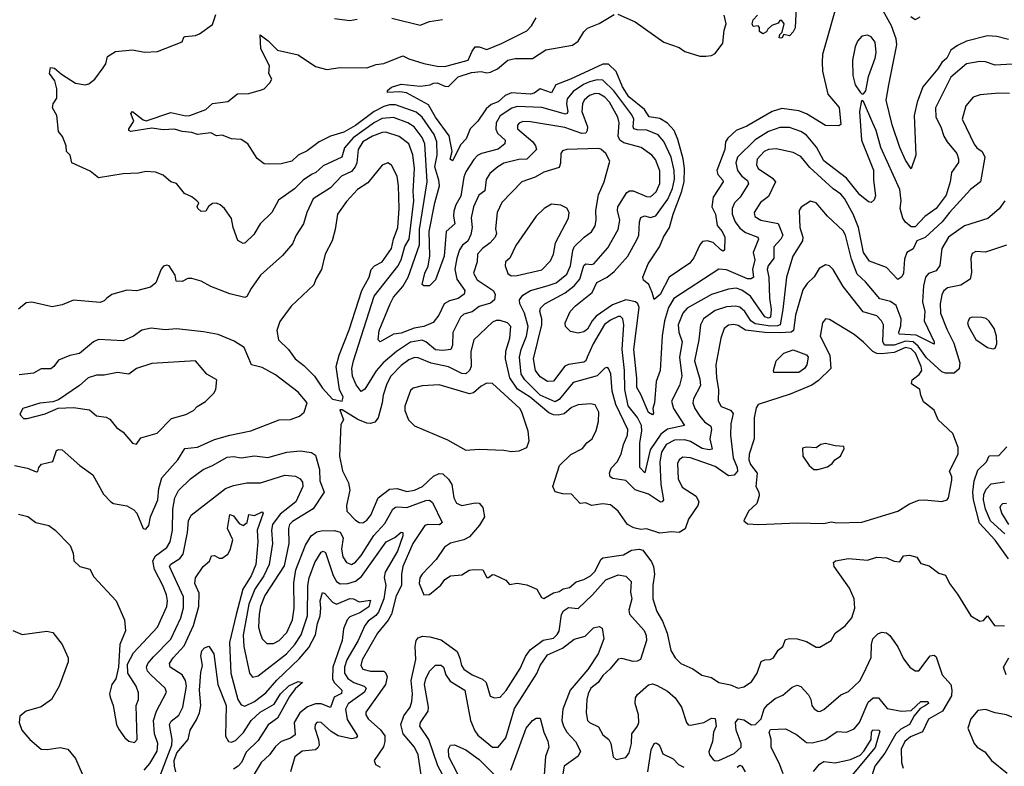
# Model space of a CAD drawing. Extents: x 1268547 to 1425625, y 515768 to 616754.
# Tile 476 of 507: x 1389962 to 1395134, y 588715 to 592638. Entities that reach past the tile are written whole.
import ezdxf

# ---------------------------------------------------------------- set-up
doc = ezdxf.new("R2010")
doc.units = 0

msp = doc.modelspace()

# ---------------------------------------------------------------- linework, layer by layer
at = {"layer": '0CON10XD'}
for points in [[(1394260.5, 592745), (1394179.6, 592455), (1394176.2, 592415), (1394177.9, 592367.9), (1394206.9, 592246.9), (1394266.6, 592176.6), (1394275, 592086.2), (1394265, 592080.4), (1394195, 592082.2), (1394095, 592143), (1394055, 592158.4), (1393965, 592170.5), (1393915, 592155.9), (1393781, 592079), (1393725, 592054.7), (1393681.5, 592015), (1393669.5, 591995), (1393665.8, 591955), (1393624.1, 591845), (1393629.2, 591825), (1393654.6, 591795), (1393656.2, 591785), (1393604.3, 591705.7), (1393597.2, 591655), (1393616.1, 591615), (1393626, 591556), (1393651.1, 591525), (1393665.5, 591495), (1393664, 591426), (1393655, 591422.2), (1393645, 591428.9), (1393605, 591467.8), (1393573.5, 591476.5), (1393548.3, 591471.7), (1393534.8, 591455.2), (1393503.6, 591386.4), (1393481.3, 591358.7), (1393373.5, 591285), (1393325.8, 591194.2), (1393295, 591168), (1393284.7, 591204.7), (1393265.7, 591245.7), (1393239.2, 591269.2), (1393234.4, 591285), (1393262.3, 591355), (1393323.3, 591445), (1393343.1, 591495), (1393374.2, 591545), (1393394.1, 591615), (1393438.9, 591731.1), (1393451.7, 591785), (1393453.7, 591855), (1393447.3, 591907.3), (1393418.5, 592008.5), (1393399, 592055), (1393365, 592094.8), (1393325, 592118.6), (1393267.6, 592127.6), (1393243, 592165), (1393161.9, 592231.9), (1393128.7, 592285), (1393095, 592364.7), (1393055, 592403.5), (1393025, 592403.4), (1392855, 592325.5), (1392778.2, 592295), (1392755, 592253.6), (1392695, 592274.8), (1392665, 592251.5), (1392645, 592246.2), (1392545, 592252.7), (1392511.3, 592238.7), (1392475, 592206.2), (1392438, 592192), (1392411.6, 592168.4), (1392368.7, 592105), (1392328.5, 592065), (1392307.6, 592012.4), (1392278.2, 591981.8), (1392235, 591895.7), (1392223.2, 591905), (1392233.8, 591945), (1392217.9, 592027.9), (1392145.4, 592125), (1392109.5, 592189.5), (1391992.7, 592252.7), (1391958.1, 592258.1), (1391893.3, 592255), (1391893.3, 592265), (1391915, 592282.9), (1391965, 592298.4), (1392065, 592288.5), (1392117.5, 592295), (1392135, 592304.5), (1392154.6, 592305.4), (1392195, 592287.7), (1392214.2, 592285.8), (1392265, 592338.2), (1392335, 592360.2), (1392385, 592365.2), (1392415, 592359.2), (1392435, 592362.2), (1392471, 592379), (1392525.3, 592425.3), (1392565, 592434.2), (1392656.2, 592433.8), (1392725, 592479.1), (1392865.9, 592504.1), (1392895, 592525.3), (1392925, 592574.4), (1392945, 592592.5), (1393005, 592617.5), (1393085, 592664.2)], [(1394040.6, 592705), (1394034.4, 592595), (1394025, 592574), (1394005, 592552.5), (1393975, 592560), (1393965, 592540), (1393951.7, 592541.7), (1393955, 592560), (1393967.5, 592572.5), (1393976.7, 592615), (1393965, 592632.5), (1393955, 592632.5), (1393945, 592620), (1393912.5, 592607.5), (1393891.7, 592588.3), (1393885, 592573.3), (1393865, 592563.3), (1393847.5, 592575), (1393847, 592597), (1393840, 592605), (1393815, 592602.5), (1393810, 592615), (1393815, 592637.5), (1393838, 592662)], [(1394526.4, 592295), (1394569.8, 592505), (1394566.2, 592536.2), (1394540.4, 592605), (1394497.5, 592685)], [(1391495, 591824.7), (1391451.1, 591795), (1391405, 591748.2), (1391321.2, 591688.8), (1391285.8, 591624.2), (1391225, 591564.2), (1391191.3, 591508.7), (1391146.2, 591465), (1391135, 591462), (1391106.8, 591476.8), (1391083.1, 591545), (1391073.6, 591593.6), (1391037.5, 591645), (1391015, 591664.4), (1390995, 591673.1), (1390975, 591672), (1390954.1, 591655.9), (1390939.2, 591630.8), (1390915, 591630), (1390896.7, 591645), (1390893.6, 591656.4), (1390902.5, 591675), (1390892.5, 591685), (1390865, 591706.7), (1390827.5, 591725), (1390785, 591776.2), (1390756.4, 591786.4), (1390715, 591820), (1390675, 591836), (1390625, 591839.4), (1390585, 591831.5), (1390505, 591828.5), (1390375, 591806.2), (1390332, 591842), (1390236.1, 591886.1), (1390227.5, 591925), (1390208, 591945), (1390206, 591975), (1390186.7, 592023.3), (1390165, 592050), (1390157.5, 592135), (1390133.3, 592175), (1390136.7, 592195), (1390156, 592225), (1390156.5, 592273.5), (1390146.7, 592316.7), (1390118, 592355), (1390124.2, 592385.8), (1390145, 592382.5), (1390180.8, 592350.8), (1390255, 592304.4), (1390305, 592296.2), (1390325, 592300), (1390356.2, 592325), (1390400, 592385), (1390413.3, 592405), (1390423.3, 592445), (1390465, 592471.2), (1390555, 592480), (1390617.7, 592467.7), (1390685, 592471.2), (1390815, 592522), (1390823.8, 592545), (1390831.1, 592548.9), (1390885.4, 592554.6), (1390906.9, 592563.1), (1390975, 592612.5), (1390992.5, 592665)], [(1395175, 592404.2), (1395085, 592398.2), (1395035, 592415.4), (1395005, 592418.5), (1394934.8, 592405.2), (1394852.4, 592335), (1394771.5, 592175), (1394774.3, 592125), (1394801.1, 592075), (1394816, 592025), (1394833.2, 591995), (1394884.7, 591935), (1394893.8, 591906.2), (1394892.6, 591887.4), (1394855.8, 591834.2), (1394849.5, 591785), (1394829, 591715), (1394775, 591645.3), (1394717, 591603), (1394665, 591549.8), (1394645, 591548.4), (1394613.9, 591573.9), (1394600.4, 591595), (1394587.4, 591645), (1394592.6, 591685), (1394585.2, 591745), (1394485.3, 591965.3), (1394461.2, 592055), (1394443.7, 592093.7), (1394395, 592207.5), (1394385, 592212.5), (1394381.2, 592205), (1394372.9, 592155), (1394383.4, 592005), (1394446.4, 591846.4), (1394445.8, 591795), (1394457.4, 591712.6), (1394449.7, 591690.3), (1394435, 591677.8), (1394420.6, 591680.6), (1394375, 591717.5), (1394304.3, 591804.3), (1394185.4, 591895.4), (1394147.8, 591967.8), (1394095, 592030.8), (1394065, 592049.7), (1394005, 592070.4), (1393955, 592071.5), (1393895, 592049.7), (1393825, 592005.7), (1393731.9, 591915), (1393724, 591885), (1393732.4, 591845), (1393755.8, 591815), (1393785, 591792.7), (1393790, 591775), (1393746.8, 591705), (1393717.2, 591675), (1393704.3, 591645), (1393704.8, 591615), (1393719.8, 591575), (1393745, 591542.4), (1393775, 591520), (1393839.5, 591495), (1393842.1, 591485), (1393814.7, 591415), (1393822.9, 591375), (1393810.7, 591325), (1393815.8, 591285), (1393804, 591276), (1393785, 591276.6), (1393675, 591322.9), (1393635, 591326.2), (1393397.8, 591172.2), (1393369.2, 591125), (1393349.4, 591055), (1393337.1, 590977.1), (1393325.4, 590795), (1393305, 590735.8), (1393296.3, 590625), (1393288, 590595), (1393290.2, 590569.8), (1393285, 590561.1), (1393265, 590573.7), (1393225, 590668.2), (1393202.7, 590705), (1393203.9, 590753.9), (1393187.1, 590905), (1393216, 591125), (1393208.2, 591145), (1393196.2, 591155), (1393145, 591165.1), (1393075, 591138.6), (1392990.6, 591079.4), (1392968.9, 591055), (1392945, 591011.1), (1392925, 590997.1), (1392895, 590990.6), (1392855, 590998.8), (1392828.8, 591025), (1392827.1, 591045), (1392853.6, 591105), (1392882.1, 591135), (1392968.9, 591205), (1392993.8, 591256.2), (1393047.3, 591285), (1393084.6, 591315), (1393156.1, 591395), (1393205.6, 591484.4), (1393213.9, 591506.1), (1393216.8, 591575), (1393225, 591598.1), (1393243.3, 591606.7), (1393275, 591599.1), (1393303.4, 591606.6), (1393365.8, 591695), (1393390.1, 591749.9), (1393401, 591799), (1393398.7, 591845), (1393383, 591915), (1393345, 591997.7), (1393315, 592033.5), (1393256.8, 592056.8), (1393205, 592058.1), (1393187.9, 592065), (1393183.5, 592075), (1393187.5, 592115), (1393177.8, 592137.8), (1393083, 592263), (1393025, 592319.8), (1392995, 592321.2), (1392955, 592310.6), (1392923.3, 592296.8), (1392869.5, 592260.5), (1392837.5, 592222.5), (1392834.2, 592195), (1392840.6, 592155), (1392837.2, 592145), (1392828.6, 592141.4), (1392705, 592176.8), (1392575, 592181.5), (1392546.6, 592173.4), (1392485, 592132.8), (1392465.2, 592095), (1392462.1, 592062.1), (1392470.9, 592040.9), (1392511.1, 592005), (1392510.8, 591985), (1392475, 591957.7), (1392386.9, 591935), (1392366.5, 591923.5), (1392346.6, 591903.4), (1392305, 591838.2), (1392295, 591810), (1392279, 591711), (1392253.1, 591665), (1392242.3, 591632.3), (1392240.5, 591605), (1392248.2, 591565), (1392202.5, 591525), (1392190.7, 591395), (1392145, 591270), (1392115, 591240), (1392085, 591238.8), (1392076.2, 591246.2), (1392089.7, 591305), (1392107.1, 591342.9), (1392116.8, 591396.8), (1392113.3, 591525), (1392141.6, 591675), (1392166.5, 591765), (1392164.2, 591795), (1392143.2, 591865), (1392155.2, 591925), (1392152.9, 591995), (1392138.2, 592035), (1392075.2, 592125), (1392045, 592152.2), (1391935, 592191), (1391905, 592190.4), (1391875, 592180.9), (1391823.6, 592155), (1391725, 592082), (1391665, 592047.2), (1391594.4, 592025.6), (1391534.7, 591995.3), (1391471.9, 591948.1), (1391424.1, 591925.9), (1391391.2, 591895), (1391335, 591880.6), (1391275, 591878.6), (1391245, 591880), (1391208.7, 591908.7), (1391160, 591985), (1391125, 592007.8), (1391075, 592010.8), (1391025, 592030.9), (1390995, 592027.9), (1390965, 592043.1), (1390895, 592033.8), (1390865, 592045.3), (1390815, 592050), (1390775, 592063.2), (1390715, 592059.5), (1390655, 592067.8), (1390545, 592050), (1390534.7, 592054.7), (1390534.5, 592065), (1390561.4, 592105), (1390546.2, 592145), (1390554.5, 592155.5), (1390610.9, 592110.9), (1390625.7, 592105.7), (1390755, 592150), (1390835, 592133.1), (1390855, 592134.6), (1390938.8, 592165), (1390975, 592197.5), (1391055, 592208), (1391105, 592248.8), (1391165, 592249.1), (1391231.5, 592268.5), (1391245, 592274.3), (1391276, 592305), (1391286, 592325), (1391270.6, 592355), (1391274.2, 592395), (1391228.1, 592485), (1391225, 592557.5), (1391267, 592527), (1391315, 592478), (1391425, 592452.2), (1391515, 592390.9), (1391575, 592376.7), (1391645, 592385.6), (1391785, 592385.4), (1391835, 592402.1), (1391875, 592406.8), (1391975, 592447.4), (1392005, 592431.8), (1392085, 592407.3), (1392155, 592393.7), (1392195, 592392.5), (1392316.9, 592425), (1392337.9, 592472.1), (1392355, 592494.4), (1392375, 592495.4), (1392415, 592480.5), (1392491.9, 592511.9), (1392625, 592578.8), (1392650.8, 592605), (1392675, 592648.1)], [(1391614.5, 592644.5), (1391695, 592633.1), (1391735, 592641.1)], [(1391915.7, 592645.7), (1392065, 592609.5), (1392115, 592628), (1392182, 592638)], [(1393103.2, 592666.8), (1393195, 592625.5), (1393345, 592520), (1393425, 592491.1), (1393455, 592470), (1393535, 592446.5), (1393566.6, 592446.6), (1393595, 592450), (1393615, 592460), (1393655.8, 592514.2), (1393662.2, 592582.2), (1393672.3, 592615), (1393662.2, 592662.2)], [(1394689.3, 592650.7), (1394665, 592637.5), (1394642.2, 592652.2)], [(1394395, 592247.5), (1394406.5, 592263.5), (1394420, 592340), (1394455.4, 592435), (1394460.9, 592465), (1394455, 592518.8), (1394435, 592547.5), (1394415, 592557.1), (1394385, 592550.8), (1394361.9, 592525), (1394349.5, 592495), (1394336.4, 592425), (1394337.5, 592345), (1394350, 592295), (1394376.1, 592256.1), (1394385, 592247.5), (1394395, 592247.5)], [(1395155, 592532.8), (1395095, 592549.7), (1395045, 592553.3), (1394935, 592524.7), (1394887.5, 592502.5), (1394852.7, 592477.3), (1394831.3, 592435), (1394805, 592413.3), (1394785, 592379.2), (1394705.6, 592284.4), (1394676.1, 592205), (1394660, 592135), (1394669.4, 591925), (1394645, 591853.3), (1394615, 591898.8), (1394585, 591965.8), (1394545.2, 592085), (1394512.4, 592215), (1394526.4, 592295)], [(1395160.4, 592250.4), (1395105, 592252.1), (1395006.7, 592243.3), (1394970.3, 592229.7), (1394930.9, 592185), (1394912.1, 592115), (1394975, 591984.3), (1394989.4, 591965), (1395016.7, 591945), (1395030.7, 591915), (1395008.9, 591785), (1394955.5, 591745), (1394845.7, 591625), (1394807.5, 591575), (1394717.2, 591492.8), (1394675, 591475.2), (1394655.6, 591434.4), (1394622.3, 591415), (1394608.9, 591378.9), (1394604.5, 591305), (1394595, 591286), (1394575, 591272.5), (1394515, 591336), (1394425, 591368.1), (1394393.3, 591415), (1394367.6, 591545), (1394339.3, 591615), (1394295, 591697.3), (1394275, 591721.1), (1394235, 591749.1), (1394111.7, 591861.7), (1394065, 591918.8), (1394025, 591939.7), (1393935, 591959.7), (1393895, 591955.2), (1393873.1, 591945), (1393834.7, 591905), (1393832, 591875), (1393841.1, 591855), (1393916.9, 591805), (1393931.1, 591785), (1393895, 591709.5), (1393853.4, 591676.6), (1393820.5, 591625), (1393823.5, 591603.5), (1393854.3, 591584.3), (1393945, 591566.8), (1393970.3, 591505), (1393960, 591485), (1393923.1, 591445), (1393922.6, 591385), (1393893.8, 591345), (1393887.6, 591325), (1393897.6, 591285), (1393899.8, 591175), (1393908.4, 591115), (1393904.8, 591075.2), (1393895, 591069.3), (1393875, 591075.7), (1393801.1, 591185), (1393755, 591216.4), (1393725, 591227.4), (1393685, 591222.2), (1393595, 591194.4), (1393468, 591122), (1393444.8, 591095.2), (1393420.4, 591035), (1393423.3, 590995), (1393441.1, 590945), (1393427.2, 590865), (1393439.4, 590765), (1393427.2, 590715), (1393386.1, 590633.9), (1393395.2, 590595.2), (1393453.5, 590505), (1393363.9, 590486.1), (1393329.6, 590460.4), (1393273.1, 590376.9), (1393245, 590256.2), (1393220, 590285), (1393219.4, 590415), (1393230, 590475), (1393228.4, 590505), (1393207.4, 590547.4), (1393158.6, 590608.6), (1393139.8, 590695), (1393138.3, 590795), (1393126.7, 590905), (1393136, 591035), (1393130.3, 591065), (1393117.8, 591077.7), (1393105, 591078.6), (1393065, 591059.4), (1393034.4, 591035.6), (1392973.3, 590935), (1392943.4, 590865), (1392935, 590845.3), (1392925, 590837.9), (1392845, 590826), (1392825, 590817.5), (1392765, 590737.5), (1392735, 590736.2), (1392695, 590761.2), (1392671.9, 590795), (1392661, 590855), (1392704.5, 591035), (1392704.3, 591065), (1392694.2, 591105), (1392697.4, 591122.6), (1392719.6, 591145), (1392827.1, 591203), (1392875, 591238.9), (1392903.3, 591275), (1392925, 591346.5), (1392935, 591354.6), (1392965, 591350.7), (1392977.8, 591355), (1393050.7, 591439.3), (1393105.4, 591535), (1393114.1, 591585), (1393101.6, 591635), (1393102.9, 591655), (1393150.8, 591729.2), (1393165, 591737.8), (1393185, 591738.5), (1393255, 591707.9), (1393275, 591706.2), (1393305, 591733.8), (1393325, 591776.7), (1393323.8, 591843.8), (1393302.2, 591902.2), (1393282.5, 591925), (1393226, 591966), (1393135, 591990.9), (1393114.6, 592004.6), (1393104.8, 592025), (1393111.3, 592095), (1393103.4, 592125), (1393060.2, 592205), (1393035, 592231.1), (1393005, 592248), (1392985, 592249.2), (1392955, 592238.9), (1392927.4, 592215), (1392917.6, 592195), (1392914.4, 592155), (1392943.6, 592075), (1392942.9, 592055), (1392935, 592041.6), (1392915, 592040.2), (1392825, 592070.4), (1392645, 592101.2), (1392605, 592102), (1392585, 592093.8), (1392576.4, 592083.6), (1392576.7, 592065), (1392656.3, 591995), (1392671.4, 591975), (1392676.7, 591955), (1392625.5, 591904.5), (1392583.8, 591903.8), (1392505, 591883.6), (1392472.5, 591865), (1392431.3, 591828.7), (1392412.8, 591797.2), (1392405, 591738), (1392373.4, 591715), (1392345.4, 591655), (1392333.2, 591596.8), (1392337.8, 591545), (1392331, 591509), (1392316.3, 591473.7), (1392287.7, 591452.3), (1392272, 591428), (1392257.2, 591385), (1392247.2, 591327.2), (1392258.1, 591275), (1392299.6, 591215), (1392297.3, 591195), (1392265, 591172.4), (1392219.2, 591160.8), (1392191.5, 591145), (1392162.5, 591085), (1392133.2, 591046.8), (1392084, 591025), (1392033.1, 591016.9), (1391965, 590990.4), (1391925.7, 590985), (1391855, 590944.2), (1391844.4, 590955), (1391849.6, 591005), (1391907.4, 591145), (1391925, 591180), (1391974.3, 591235.7), (1392002.5, 591285), (1392062.3, 591455), (1392061.4, 591535), (1392101.3, 591785), (1392090, 591985), (1392075, 592018.7), (1392033.8, 592073.8), (1392000, 592095), (1391925, 592123.7), (1391865, 592118.6), (1391825, 592097.3), (1391713.4, 592016.6), (1391667.1, 591965), (1391654.5, 591915), (1391555, 591870.3), (1391517.3, 591835), (1391495, 591824.7)], [(1395136.1, 591685), (1395107, 591643), (1395046.6, 591593.4), (1394925, 591553.8), (1394840, 591495), (1394806, 591435), (1394795, 591345.6), (1394775, 591318.2), (1394735.7, 591304.3), (1394719.6, 591285), (1394709.9, 591240.1), (1394703.3, 591155), (1394716.5, 591105), (1394713, 591055), (1394765.4, 590945), (1394765, 590932.9), (1394670.2, 590980.2), (1394582.2, 590985), (1394579.3, 590995), (1394590.8, 591029.2), (1394591.7, 591065), (1394566.4, 591136.4), (1394536.4, 591156.4), (1394480.7, 591170.7), (1394405, 591260.8), (1394360.4, 591300.4), (1394331.3, 591378.7), (1394299.1, 591505), (1394288, 591528), (1394205.5, 591605), (1394145.3, 591675.3), (1394115, 591684), (1394066.6, 591653.4), (1394055.7, 591635), (1394059.6, 591545), (1394075.2, 591495.2), (1394074.2, 591475), (1394023.4, 591395), (1393988.9, 591285), (1393970.6, 591115), (1393955.6, 591035), (1393941.7, 591028.3), (1393905, 591027.7), (1393825, 591038.8), (1393802.3, 591055), (1393770.6, 591105), (1393745, 591127.6), (1393722.7, 591132.7), (1393675, 591129), (1393615, 591109.3), (1393553.3, 591066.7), (1393538.4, 591035), (1393528.9, 590955), (1393506.7, 590845), (1393535, 590749.2), (1393537.8, 590715), (1393501.4, 590645), (1393497.5, 590625), (1393508.1, 590595), (1393534.2, 590554.2), (1393558.7, 590525), (1393591.9, 590501.9), (1393595.3, 590485), (1393586.2, 590435), (1393598.3, 590381.7), (1393583.1, 590376.9), (1393546.5, 590385), (1393485, 590420.5), (1393455, 590430.3), (1393402.1, 590427.9), (1393357.9, 590405), (1393333.8, 590365), (1393324.8, 590315), (1393329.3, 590195), (1393343.5, 590115), (1393335.9, 590104.1), (1393326.9, 590103.1), (1393265, 590144.2), (1393195, 590166.7), (1393145, 590215.7), (1393077.4, 590227.4), (1393063.6, 590235), (1393060, 590255), (1393068.3, 590281.7), (1393100.4, 590315), (1393121.6, 590355), (1393133.9, 590405), (1393154.8, 590455), (1393156.7, 590485), (1393092.3, 590615), (1393073.6, 590685), (1393066.9, 590776.9), (1393055, 590805.7), (1393045, 590810.6), (1393035, 590806.9), (1392995, 590766.3), (1392868.4, 590731.6), (1392795, 590642.9), (1392775, 590629.8), (1392695.5, 590665), (1392615, 590745.2), (1392596.1, 590775), (1392586.7, 590865), (1392595.5, 590905), (1392624.1, 590975), (1392633, 591025), (1392613.7, 591095), (1392588.1, 591145), (1392587.8, 591165), (1392605, 591190.2), (1392645, 591214.7), (1392731.6, 591238.4), (1392778.9, 591255), (1392835, 591301.2), (1392855, 591344.2), (1392867, 591425), (1392875, 591443.9), (1392926.5, 591495), (1392965, 591523.6), (1392985.2, 591554.8), (1392990.3, 591585), (1392987.2, 591635), (1393002.2, 591717.8), (1393032.1, 591785), (1393060.8, 591895), (1393040.8, 591935), (1393015, 591957.3), (1393001.1, 591961.1), (1392835, 591955.3), (1392812.3, 591947.7), (1392804.6, 591935), (1392803, 591883), (1392795, 591861.8), (1392715, 591836.8), (1392670.1, 591809.9), (1392600, 591785), (1392495, 591676.4), (1392469.2, 591625), (1392461.1, 591538.9), (1392465.8, 591515), (1392459.1, 591495), (1392432.2, 591465), (1392392, 591435), (1392367.3, 591405), (1392365.3, 591365), (1392345.4, 591305), (1392365, 591271.1), (1392449.1, 591215), (1392458.8, 591195), (1392455.4, 591165), (1392435, 591148.6), (1392375, 591130.2), (1392338.1, 591101.9), (1392295, 591090), (1392276.5, 591075), (1392236.5, 590993.5), (1392235, 590927.5), (1392226.9, 590905), (1392185, 590900.2), (1392145, 590903.6), (1392095, 590944.8), (1392075, 590953.3), (1392015, 590942.4), (1391940.8, 590895), (1391870.5, 590835), (1391835, 590792.8), (1391775, 590695.5), (1391755, 590684.5), (1391728.7, 590718.7), (1391710.4, 590765), (1391705.7, 590805), (1391715.2, 590845), (1391823.2, 591185), (1391947.7, 591342.3), (1391965, 591375.5), (1391984.9, 591445.1), (1392007.8, 591485), (1392032, 591685), (1392027.8, 591735), (1392035.9, 591855), (1392027.6, 591927.6), (1392005.5, 591985.5), (1391955, 592023.6), (1391885, 592046.3), (1391865, 592044.8), (1391815, 592026.2), (1391763.5, 591995), (1391740, 591955), (1391733, 591885), (1391724.2, 591865), (1391705, 591839.4), (1391652.3, 591815), (1391595, 591753.5), (1391503.9, 591696.1), (1391470.7, 591625), (1391452.1, 591565), (1391413.7, 591506.3), (1391395, 591460), (1391342.2, 591397.8), (1391226.9, 591295), (1391176.9, 591225), (1391155, 591183.3), (1391145, 591178.8), (1391065, 591197.1), (1390965.4, 591235.4), (1390915, 591264.2), (1390865, 591278.6), (1390845, 591277.5), (1390815, 591261.2), (1390783.6, 591263.6), (1390777.5, 591295), (1390746, 591345), (1390735, 591348), (1390717.7, 591342.3), (1390705, 591326.7), (1390676.2, 591255), (1390648.3, 591231.7), (1390575, 591213.8), (1390525, 591216), (1390445, 591194.3), (1390419.2, 591175), (1390405, 591160), (1390385, 591152), (1390245, 591164.3), (1390185, 591139.2), (1390131.7, 591128.3), (1390025, 591153.8), (1389995, 591149.2), (1389955, 591116.7)], [(1391655, 590633.3), (1391661.4, 590655), (1391641.5, 590695), (1391624.7, 590814.7), (1391640, 590875), (1391692, 591008), (1391759, 591215), (1391797.4, 591285), (1391808.1, 591325), (1391825, 591344.8), (1391865.7, 591365), (1391913.9, 591436.1), (1391925.2, 591485), (1391948.5, 591545), (1391955.2, 591645.2), (1391951.8, 591765), (1391944.5, 591815), (1391915, 591873.8), (1391895, 591885.8), (1391865, 591874), (1391789.6, 591780.4), (1391735.5, 591745), (1391678.4, 591681.6), (1391631.5, 591615), (1391619.6, 591535), (1391602.3, 591475), (1391567.1, 591405), (1391546.2, 591325), (1391516.7, 591275), (1391506.7, 591245), (1391387.2, 591132.8), (1391327.4, 591052.6), (1391312.9, 591005), (1391321.2, 590955), (1391373.5, 590905), (1391408.5, 590855), (1391455, 590820.6), (1391510, 590765), (1391551.8, 590701.8), (1391604.3, 590644.3), (1391655, 590633.3)], [(1392542.6, 591292.6), (1392575, 591293.1), (1392705, 591323.7), (1392749.5, 591370.5), (1392765.4, 591405), (1392775.4, 591465), (1392844.4, 591595), (1392847.8, 591625), (1392835, 591647.5), (1392805, 591662.5), (1392755, 591668.1), (1392716, 591645), (1392674.2, 591605), (1392568.4, 591451.6), (1392535.5, 591384.5), (1392513.1, 591365), (1392511.4, 591345), (1392525, 591304.2), (1392542.6, 591292.6)], [(1395145, 591453.8), (1395035, 591415.4), (1394985, 591418.9), (1394965, 591408.6), (1394957.1, 591385), (1394961.2, 591308.8), (1394953.8, 591275), (1394905, 591243.3), (1394835, 591228.2), (1394815, 591211.5), (1394805, 591192.5), (1394797.4, 591145), (1394798.9, 591095), (1394832.1, 591012.1), (1394868.8, 590938.8), (1394900.3, 590835), (1394896.6, 590803.4), (1394869.7, 590780.3), (1394825, 590779.6), (1394805, 590787.7), (1394725, 590861.3), (1394682.1, 590922.2), (1394654.7, 590944.7), (1394615, 590948.6), (1394555, 590928.2), (1394505, 590928), (1394496.4, 590946.4), (1394500, 591035), (1394489.1, 591055), (1394465, 591081.1), (1394392.8, 591102.8), (1394287.8, 591235), (1394235, 591324.3), (1394215, 591344.3), (1394195, 591350), (1394160.5, 591329.5), (1394135, 591285.8), (1394098.5, 591251.5), (1394075, 591218.6), (1394036.7, 591085), (1394026.1, 591003.9), (1394013.5, 590996.5), (1393955, 590992.1), (1393875, 590993.4), (1393775, 591007), (1393735, 591031.1), (1393713.5, 591036.5), (1393685, 591033.1), (1393662.7, 591015), (1393644, 590965), (1393618.7, 590825), (1393622, 590755), (1393633.2, 590695), (1393630.4, 590635), (1393646.7, 590605), (1393695.8, 590585.8), (1393708.8, 590568.8), (1393698.1, 590515), (1393694.7, 590455), (1393709.1, 590335), (1393731, 590285), (1393732.5, 590265), (1393715, 590243.8), (1393685, 590240.6), (1393615, 590290.4), (1393485, 590334.7), (1393445, 590339.2), (1393425.6, 590325), (1393417.9, 590305), (1393420.7, 590225), (1393441.7, 590181.8), (1393514.4, 590135), (1393529.1, 590105), (1393523.3, 590085), (1393475, 590014), (1393456.9, 589963.1), (1393425, 589943.1), (1393385.9, 589945.9), (1393325, 589940), (1393255, 589962.5), (1393225, 589959.4), (1393187.9, 589967.9), (1393153.8, 589985), (1393105.4, 590055.4), (1393065, 590089.4), (1393025, 590094.4), (1392965.8, 590085.8), (1392935, 590098.6), (1392905, 590095.8), (1392860, 590145), (1392815, 590145.6), (1392775, 590156.7), (1392762, 590185), (1392797.3, 590295), (1392856.8, 590353.2), (1392918.8, 590385), (1392941.2, 590415), (1392969.2, 590435), (1392990, 590480), (1393002.8, 590527.2), (1393003.1, 590575), (1392985, 590614.2), (1392959.4, 590619.4), (1392895, 590614.5), (1392860.7, 590599.3), (1392822.6, 590567.4), (1392790.4, 590559.6), (1392765, 590561.2), (1392741.9, 590571.9), (1392643.5, 590655), (1392575.8, 590695.8), (1392535.9, 590755.9), (1392514.1, 590855), (1392514.5, 590895.5), (1392536.8, 590965), (1392540.9, 591025), (1392524.6, 591044.6), (1392485, 591057.1), (1392465, 591057.9), (1392445, 591047.8), (1392346.9, 590955), (1392331.2, 590895), (1392333.3, 590815), (1392324.7, 590795), (1392305, 590777.3), (1392285, 590777.9), (1392215, 590814.4), (1392123, 590833), (1392055, 590861.2), (1392035, 590863.5), (1392005, 590850.3), (1391965, 590820.5), (1391911.4, 590765), (1391890, 590725), (1391870.3, 590665), (1391866, 590625), (1391844.5, 590545), (1391827.7, 590522.3), (1391805, 590515.4), (1391785, 590518.2), (1391737.3, 590537.3), (1391655, 590587.5), (1391643, 590587), (1391663.3, 590535), (1391649.2, 590510.8), (1391641.8, 590345), (1391657.4, 590267.4), (1391688.2, 590205), (1391696.2, 590166.2), (1391678.1, 590085), (1391679.4, 590055), (1391725, 590008.8), (1391745, 589995.5), (1391765, 589993.8), (1391785, 590008.5), (1391805.3, 590035), (1391844.8, 590125.2), (1391905, 590170.6), (1391945, 590174.8), (1391995, 590158.8), (1392035, 590165.7), (1392076.7, 590185), (1392135, 590239.7), (1392165, 590253.8), (1392185, 590250.9), (1392215, 590223.3), (1392232.3, 590195), (1392241.3, 590125), (1392256.5, 590096.5), (1392285, 590084.7), (1392355, 590098.5), (1392375, 590096.7), (1392393.8, 590073.8), (1392402.5, 590025), (1392377.4, 589982.6), (1392325, 589919.6), (1392295, 589905.3), (1392225, 589887.9), (1392193.9, 589866.1), (1392148.7, 589801.3), (1392075, 589724.5), (1392063.6, 589705), (1392059.7, 589675), (1392085, 589616.2), (1392115, 589617.1), (1392173.3, 589666.7), (1392195, 589695.8), (1392224, 589715), (1392285, 589721.2), (1392322.5, 589745), (1392345, 589748), (1392395, 589747.5), (1392415, 589707.5), (1392425, 589707.5), (1392445, 589722.5), (1392455, 589720), (1392515, 589692.5), (1392535, 589670), (1392575, 589677.5), (1392625, 589667.5), (1392677.5, 589645), (1392702, 589602), (1392715, 589596.7), (1392765, 589626.2), (1392795, 589632.7), (1392816.7, 589646.7), (1392850, 589655), (1392885.2, 589684.8), (1392925, 589696.3), (1392960.2, 589715), (1392985, 589739.5), (1393015, 589801.5), (1393025, 589809.3), (1393133.3, 589826.7), (1393175, 589850.6), (1393215, 589855.4), (1393235, 589850.9), (1393279.9, 589789.9), (1393290.7, 589765), (1393296.5, 589725), (1393287.6, 589665), (1393288.2, 589595), (1393308.8, 589528.8), (1393337.9, 589477.9), (1393362.2, 589415), (1393382.4, 589322.4), (1393405, 589284), (1393435, 589255.7), (1393497.6, 589227.6), (1393545, 589194.3), (1393595, 589181.1), (1393635, 589155.7), (1393695, 589142), (1393735, 589125.8)], [(1393845, 589984.7), (1394045.6, 589994.4), (1394185, 589990.4), (1394225, 590000), (1394253.8, 589993.8), (1394385, 589997.3), (1394574.5, 590055.5), (1394635.5, 590094.5), (1394685, 590112.9), (1394715, 590115.7), (1394805, 590106), (1394833.3, 590115), (1394840, 590125), (1394857.5, 590217.5), (1394857.8, 590235), (1394846.5, 590265), (1394890.9, 590355), (1394890.6, 590390.6), (1394863.8, 590463.8), (1394786, 590536), (1394765, 590586), (1394710, 590630), (1394694.6, 590664.6), (1394690.8, 590695), (1394645.8, 590725), (1394650, 590745), (1394686.4, 590773.6), (1394699.8, 590795), (1394696.5, 590815), (1394667.1, 590885), (1394645, 590908.5), (1394615, 590914.8), (1394555, 590889.8), (1394488.6, 590881.4), (1394464, 590884), (1394443.9, 590893.9), (1394395, 590943.9), (1394345, 590984), (1394215, 591062.5), (1394195, 591066.2), (1394178.8, 591045), (1394166, 590975), (1394217.8, 590875), (1394222.2, 590805), (1394158.5, 590741.5), (1394122, 590718), (1394009.4, 590670.6), (1393840, 590615), (1393831.1, 590598.9), (1393819.4, 590545), (1393819.3, 590435), (1393794, 590354), (1393791.1, 590325), (1393799.7, 590299.7), (1393835.4, 590255), (1393828.9, 590185), (1393844.3, 590155), (1393845.6, 590135.6), (1393833.1, 590095), (1393790.5, 590055), (1393765.8, 590005), (1393785, 589988.1), (1393845, 589984.7)], [(1395075, 590908.8), (1395085, 590912.5), (1395094, 590935), (1395092.5, 590975), (1395080, 591015), (1395055, 591053.8), (1395038.1, 591068.1), (1395015, 591072.5), (1394965, 591074.2), (1394950.9, 591069.1), (1394941.1, 591045), (1394946.5, 591025), (1394985, 590958.1), (1395045, 590915.8), (1395075, 590908.8)], [(1390625, 589960), (1390639.5, 589980.5), (1390648.6, 590025), (1390686.8, 590115), (1390692.7, 590175), (1390708.8, 590231.2), (1390791.5, 590325), (1390828.6, 590385), (1390895, 590391.6), (1390985, 590431.2), (1391065, 590455.3), (1391175, 590477.1), (1391325, 590536), (1391385, 590536.7), (1391431.2, 590555), (1391456.2, 590575), (1391471.2, 590625), (1391425, 590680), (1391305, 590770.8), (1391235, 590810), (1391178.8, 590825), (1391140.4, 590915), (1391089.1, 590949.1), (1391004.2, 590984.2), (1390927.6, 590997.6), (1390785, 591012.6), (1390725, 591008.8), (1390652.3, 591017.7), (1390604, 591006), (1390559.2, 590975), (1390505, 590951), (1390375, 590957.9), (1390350, 590945), (1390275, 590883.8), (1390225, 590872.5), (1390165, 590849.1), (1390141.2, 590815), (1390125, 590802.7), (1390075, 590803.4), (1390035, 590780.8), (1389958.4, 590771.6)], [(1393923.2, 590783.2), (1393920.5, 590795), (1393934.5, 590845), (1393975.2, 590885), (1394025, 590903.3), (1394095, 590877.1), (1394103.8, 590865), (1394096, 590825), (1394083.8, 590805), (1394055, 590784.2), (1393923.2, 590783.2)], [(1390575, 590407.5), (1390598.8, 590441.2), (1390684.6, 590465.4), (1390758.3, 590541.7), (1390835, 590562.9), (1390873.8, 590585), (1390894, 590605), (1390937.9, 590632.1), (1390982, 590675), (1390991.2, 590695), (1390997.5, 590745), (1390944.8, 590774.8), (1390885, 590845.6), (1390655, 590830.8), (1390575, 590804.4), (1390535, 590774.4), (1390475, 590783.1), (1390405, 590770), (1390365, 590770), (1390321.2, 590755), (1390276.2, 590715), (1390165, 590640), (1390135, 590630), (1390067.3, 590622.7), (1389977.5, 590595), (1389962.5, 590565), (1389965, 590560), (1389982.3, 590542.3), (1390001.7, 590541.7), (1390095, 590566.2), (1390163.9, 590596.1), (1390245, 590600.6), (1390328.1, 590588.1), (1390365, 590555.7), (1390415, 590548.6), (1390435, 590539.2), (1390470, 590495), (1390505, 590470), (1390555, 590413.3), (1390575, 590407.5)], [(1392545, 590368.1), (1392585, 590373.1), (1392625, 590390), (1392637.5, 590425), (1392633.3, 590475), (1392599.5, 590575), (1392588.9, 590595), (1392445, 590725.5), (1392415, 590727.8), (1392385, 590711.8), (1392345, 590677.5), (1392325, 590672.2), (1392165, 590719.6), (1392075.5, 590714.5), (1392028.1, 590701.9), (1392015, 590690), (1391985, 590606.7), (1391984.6, 590585), (1392004.5, 590535), (1392035, 590504.5), (1392209.5, 590429.5), (1392305, 590375.8), (1392375, 590381.1), (1392505, 590375.6), (1392545, 590368.1)], [(1394155, 590274.4), (1394205, 590288.8), (1394230, 590305), (1394244.1, 590325.9), (1394272.5, 590345), (1394292.5, 590385), (1394290, 590395), (1394245, 590398), (1394195, 590411.2), (1394170, 590405), (1394145, 590387.5), (1394095, 590391.2), (1394074, 590386), (1394076.2, 590345), (1394109.2, 590295), (1394133.3, 590275), (1394155, 590274.4)], [(1389935, 590296.1), (1390001.8, 590281.8), (1390048.7, 590261.3), (1390056.3, 590263.7), (1390061.8, 590285), (1390076.9, 590303.1), (1390135, 590315.8), (1390155, 590373.8), (1390165, 590380), (1390185, 590376.7), (1390277.5, 590295), (1390345, 590246.7), (1390402, 590145), (1390440, 590105), (1390455, 590096.2), (1390525, 590083.3), (1390561.7, 590061.7), (1390576.7, 590045), (1390610, 589965), (1390625, 589960)], [(1390776.7, 590125), (1390795, 590164.5), (1390858.5, 590225), (1390925.7, 590274.3), (1390975, 590294.7), (1391051.8, 590338.2), (1391085, 590342.4), (1391125.3, 590334.7), (1391195, 590345.4), (1391265, 590338), (1391365, 590364.6), (1391435, 590373.1), (1391495, 590362.7), (1391515, 590350.4), (1391537.1, 590275), (1391538.9, 590215), (1391560.8, 590155), (1391503, 590067), (1391395, 590000.3), (1391379.7, 589985), (1391373.2, 589965), (1391375.3, 589885), (1391351.7, 589768.3), (1391248.6, 589611.4), (1391227.3, 589555), (1391219.6, 589515), (1391215.3, 589445), (1391224, 589415), (1391235.5, 589385), (1391260.7, 589360.7), (1391295, 589360.7), (1391325, 589376.1), (1391365, 589418.2), (1391395, 589484.3), (1391403.6, 589545), (1391401.5, 589678.5), (1391412.9, 589747.1), (1391463.4, 589876.6), (1391493.5, 589926.5), (1391523.3, 589946.7), (1391545, 589952.3), (1391615, 589953.9), (1391644.8, 589944.8), (1391660, 589915), (1391652.1, 589855), (1391659.7, 589815), (1391678.2, 589785), (1391705, 589775.9), (1391725, 589786.5), (1391755, 589821.8), (1391821.8, 589928.2), (1391879.2, 589990.8), (1391921.6, 590065), (1391935, 590076.5), (1391948.8, 590078.8), (1391995, 590074.8), (1392095, 590112.1), (1392115, 590113.6), (1392130.3, 590100.3), (1392180.5, 589995), (1392166.2, 589983.8), (1392105, 589984.7), (1392090.4, 589979.6), (1392026.9, 589885), (1391974.7, 589764.7), (1391967.1, 589725), (1391966.7, 589665), (1391939.4, 589610.6), (1391914.4, 589515), (1391897.5, 589482.5), (1391840.7, 589415), (1391761.4, 589275), (1391754.1, 589245), (1391764.8, 589224.8), (1391805, 589214.8), (1391874.4, 589214.4), (1391885.8, 589205), (1391892.6, 589185), (1391882.5, 589145), (1391780.2, 588999.8), (1391780, 588985), (1391791.3, 588965), (1391857.2, 588907.2), (1391880, 588875), (1391880.4, 588845), (1391872.6, 588817.4), (1391824.2, 588745.8), (1391831.2, 588725), (1391855, 588710)], [(1395155, 589805.7), (1395085, 589903.2), (1395003.1, 589993.1), (1394971.4, 590115), (1394968.8, 590155), (1394976, 590215), (1394995, 590270.4), (1395040.4, 590315), (1395054.7, 590345.3), (1395105, 590347.3), (1395146.7, 590393.3)], [(1390615, 588695.3), (1390645, 588729.1), (1390684.2, 588795), (1390687.8, 588835), (1390669.4, 588885), (1390664.6, 588955.4), (1390679.4, 589005), (1390732.7, 589105), (1390726.1, 589126.1), (1390650, 589195), (1390633.8, 589215), (1390627.1, 589235), (1390635.5, 589254.5), (1390665, 589289.3), (1390755, 589383.1), (1390807.3, 589495), (1390822.1, 589547.9), (1390821.3, 589605), (1390748.8, 589765), (1390755, 589777.3), (1390802.8, 589807.2), (1390819.8, 589830.2), (1390843.9, 589943.9), (1390848.2, 590005), (1390861.9, 590035), (1391042.5, 590175), (1391085, 590190), (1391155, 590203.5), (1391226, 590204), (1391355, 590244.4), (1391409.6, 590239.6), (1391435, 590225.4), (1391447.9, 590207.9), (1391449.7, 590185), (1391412.5, 590105), (1391330.1, 590039.9), (1391289.8, 589985), (1391284.8, 589955), (1391290.4, 589885), (1391272.1, 589775), (1391244.7, 589715.3), (1391196.1, 589645), (1391165, 589566.9), (1391135.5, 589404.5), (1391138.7, 589345), (1391168.5, 589205), (1391185, 589183.5), (1391215, 589189.6), (1391363.7, 589306.3), (1391407.2, 589355), (1391440.7, 589405), (1391472.6, 589505), (1391475.2, 589664.8), (1391481.9, 589705), (1391511.2, 589785), (1391545, 589840), (1391555, 589845.4), (1391568.1, 589838.1), (1391607.8, 589717.8), (1391625, 589686.2), (1391645, 589674.1), (1391685, 589675.7), (1391725, 589687.8), (1391757.7, 589712.3), (1391886.3, 589893.7), (1391933, 589917), (1391965, 589944.4), (1391975, 589943.8), (1391975.1, 589924.9), (1391946.7, 589845), (1391881.3, 589735), (1391876.6, 589706.6), (1391884.8, 589665), (1391874.6, 589595), (1391845.9, 589525), (1391833.2, 589506.8), (1391793, 589477), (1391774.3, 589455), (1391739, 589375), (1391680.5, 589275), (1391667.3, 589235), (1391667, 589205), (1391685.9, 589175.9), (1391716.1, 589155), (1391771.4, 589135), (1391782.5, 589125), (1391773.2, 589105), (1391687.1, 589042.9), (1391672.5, 589015), (1391681.3, 588961.4), (1391735.3, 588874.7), (1391729.4, 588865), (1391705, 588858.9), (1391635, 588874.3), (1391597.5, 588897.5), (1391545, 588944.5), (1391525, 588946.7), (1391514.5, 588935), (1391512.5, 588915), (1391531.8, 588855), (1391534.1, 588825), (1391528.5, 588811.5), (1391515, 588800.7), (1391445, 588794.1), (1391407.5, 588765), (1391384, 588686)], [(1395136, 589936), (1395060.5, 590005), (1395034.9, 590065), (1395024.4, 590115), (1395026.6, 590143.4), (1395038.6, 590171.4), (1395065, 590198.8), (1395135, 590209.2)], [(1389955, 590039.2), (1390005, 590027.5), (1390045.8, 589995.8), (1390115, 589979.4), (1390148, 589955), (1390226.2, 589875), (1390243.3, 589835), (1390246.7, 589795), (1390277.5, 589765), (1390329.7, 589749.7), (1390350.6, 589710.6), (1390468.8, 589585), (1390512.9, 589485), (1390517.3, 589427.3), (1390486.9, 589355), (1390480, 589235), (1390466, 589175), (1390446.2, 589145), (1390434.1, 589095.9), (1390437.5, 589077.5), (1390452, 589035), (1390470, 588935), (1390481.2, 588911.2), (1390513.8, 588865), (1390535, 588846.2), (1390565, 588840), (1390578.6, 588855), (1390573.8, 589035), (1390585.8, 589065), (1390585, 589100), (1390573.1, 589135), (1390528.9, 589205), (1390528, 589252), (1390558.8, 589311.2), (1390684.8, 589445.2), (1390734.2, 589555), (1390738.6, 589585), (1390732.8, 589615), (1390713.4, 589665), (1390668.9, 589748.9), (1390661, 589795), (1390675, 589821.2), (1390735.2, 589864.8), (1390752.2, 589895), (1390764.8, 589955), (1390766, 590065), (1390776.7, 590125)], [(1395157.5, 589985), (1395121.6, 590045), (1395112.1, 590075), (1395114.7, 590085.3), (1395126.2, 590095), (1395145, 590097.7)], [(1390695, 588651.8), (1390760.3, 588825), (1390762.5, 588855), (1390747.8, 588935), (1390758, 588952), (1390796.7, 588983.3), (1390818.6, 589025), (1390838.7, 589135), (1390831.9, 589165), (1390815.8, 589195), (1390752.7, 589235), (1390748.2, 589255), (1390767.5, 589285), (1390825, 589348.4), (1390874.8, 589455), (1390902, 589555), (1390904.3, 589624.3), (1390882, 589675), (1390885.5, 589705), (1390926.2, 589763.8), (1390958.1, 589791.9), (1390970, 589820), (1390985, 589822.9), (1391009.1, 589809.1), (1391025, 589808.6), (1391055, 589830), (1391068.1, 589851.9), (1391081.8, 589905), (1391053.2, 589965), (1391065, 590037.1), (1391085, 590030), (1391115, 589990.4), (1391135, 589980), (1391156.7, 589995), (1391165, 590037.3), (1391195, 590032), (1391235, 590052), (1391240, 590045), (1391209.8, 589955), (1391213.4, 589895), (1391201.4, 589775), (1391177, 589715), (1391134, 589646), (1391098, 589512), (1391064.5, 589365), (1391071.6, 589205), (1391108.2, 589065), (1391125, 589036.9), (1391145, 589031.5), (1391195, 589055.2), (1391255, 589100.5), (1391311.8, 589168.2), (1391430, 589280), (1391480.3, 589339.7), (1391514.8, 589405), (1391525.7, 589465), (1391540.2, 589505), (1391544.1, 589545), (1391539.8, 589585), (1391551.4, 589628.6), (1391565, 589623.5), (1391605, 589576.6), (1391625, 589567.4), (1391695.7, 589595.7), (1391715.2, 589595.2), (1391745, 589578.7), (1391805, 589586.9), (1391795, 589553.5), (1391748.8, 589521.2), (1391695, 589499.3), (1391682.5, 589485), (1391663.3, 589436.8), (1391656.1, 589375), (1391605.8, 589235), (1391604, 589174), (1391613.9, 589155), (1391653.8, 589115), (1391652.6, 589097.4), (1391612.8, 589077.2), (1391595, 589024.5), (1391545, 589043), (1391515, 589042.8), (1391472.9, 589027.1), (1391432.4, 588995), (1391403.3, 588945), (1391409.1, 588880.9), (1391385, 588863), (1391334.5, 588845.5), (1391305, 588819.3), (1391273.9, 588775), (1391230.8, 588735), (1391146.2, 588595)], [(1393735, 589125.8), (1393765, 589133.1), (1393805, 589159.2), (1393835.4, 589205), (1393856.9, 589265), (1393875, 589274.5), (1393904.5, 589275.5), (1393920.8, 589285), (1393945, 589324.4), (1393970, 589345), (1393985, 589380.8), (1394005, 589386.7), (1394045, 589384.4), (1394095, 589370.5), (1394145, 589340), (1394165, 589340.6), (1394223.6, 589376.4), (1394245, 589414.2), (1394297.6, 589452.4), (1394333.5, 589495), (1394348.9, 589545), (1394345.4, 589594.6), (1394320.3, 589650.3), (1394239.5, 589765), (1394237.1, 589785), (1394246.2, 589795), (1394315, 589806.8), (1394415, 589798.6), (1394465, 589814.4), (1394515, 589810), (1394555, 589793.3), (1394585, 589788.8), (1394605, 589820), (1394635, 589823.8), (1394675, 589813.3), (1394695, 589780), (1394738.8, 589768.8), (1394790.3, 589730.3), (1394825, 589718.8), (1394845.6, 589675.6), (1394888.7, 589618.7), (1394958.1, 589505), (1395005, 589476.5), (1395025, 589480), (1395045, 589505.8), (1395082.5, 589455), (1395135, 589452.5)], [(1392072.4, 588657.6), (1392055, 588774.2), (1392034.7, 588815), (1391976.1, 588886.1), (1391963.4, 588935), (1391979.2, 588980.8), (1392013.3, 589025), (1392021.4, 589055), (1392024.2, 589095), (1392017.3, 589165), (1392043.3, 589276.7), (1392038.7, 589345), (1392044.2, 589375), (1392055, 589390.4), (1392078.3, 589398.3), (1392115.3, 589395.3), (1392175, 589378.7), (1392258.8, 589318.8), (1392273.7, 589283.7), (1392281.6, 589245), (1392294.8, 589224.8), (1392338, 589195), (1392392.3, 589172.3), (1392411.2, 589155), (1392433.6, 589083.6), (1392455, 589074.2), (1392485, 589078.9), (1392517.5, 589112.5), (1392591, 589229), (1392618.2, 589291.8), (1392643.7, 589326.3), (1392712, 589378), (1392765, 589388.4), (1392785, 589407.6), (1392795.5, 589425), (1392808, 589512), (1392818.6, 589531.4), (1392845, 589548.7), (1392895, 589544.5), (1392971.2, 589615), (1393041.1, 589695), (1393105, 589720), (1393145, 589713.6), (1393173.9, 589685), (1393170.8, 589629.3), (1393176.6, 589595), (1393161.6, 589535), (1393164.7, 589515), (1393241.7, 589428.3), (1393252.7, 589402.7), (1393254.1, 589375), (1393223.5, 589276.5), (1393205, 589267.4), (1393185, 589266.2), (1393125, 589281.8), (1393105, 589277.7), (1393063.8, 589226.2), (1393025, 589191.8), (1393000.3, 589155), (1392962.6, 589125), (1392947.4, 589095), (1392940.9, 589065), (1392937.3, 588995), (1392945, 588956), (1392955.3, 588945.3), (1393002.6, 588922.6), (1393025, 588880), (1393055.7, 588855), (1393066.9, 588835), (1393079.2, 588765), (1393095, 588751.2), (1393145, 588761.2), (1393164, 588785), (1393175.6, 588835), (1393177.8, 588885), (1393207.7, 588925), (1393213.4, 588945), (1393212.2, 588985), (1393194.6, 589045), (1393196, 589075), (1393207.4, 589092.6), (1393265, 589142.9), (1393285, 589148.2), (1393310.1, 589140.1), (1393365, 589109.4), (1393404, 589074), (1393437.9, 589025), (1393464.5, 588945), (1393473.1, 588933.1), (1393485, 588930.4), (1393555, 588944.3), (1393595, 588968.4), (1393615.7, 588965.7), (1393619.8, 588925), (1393606.5, 588893.5), (1393601.1, 588845), (1393581.3, 588791.3), (1393585.5, 588775.5), (1393605, 588750), (1393615, 588744.3), (1393635, 588745.6), (1393715, 588781.8), (1393751.6, 588815), (1393751.6, 588835), (1393725.4, 588905), (1393722.1, 588945), (1393735, 588963.5), (1393765, 588958.5), (1393805, 588932.1), (1393826.3, 588933.6), (1393856.1, 588965), (1393873.2, 589016.8), (1393891.2, 589038.8), (1393929.7, 589070.2), (1393971.1, 589088.9), (1394020.2, 589129.8), (1394045, 589140.6), (1394065, 589134.4), (1394105, 589090.5), (1394117.7, 589065), (1394122.5, 589035), (1394135, 589017.1), (1394154, 589004), (1394165, 589003.5), (1394185, 589013.5), (1394275, 589090), (1394315, 589108), (1394375, 589164.5), (1394395.2, 589204.8), (1394434.4, 589285.6), (1394436.2, 589355), (1394443.3, 589385), (1394469.8, 589410.2), (1394490.9, 589419.1), (1394515, 589415.7), (1394532.7, 589402.7), (1394575, 589342.5), (1394605, 589278.6), (1394637.5, 589235), (1394665, 589215.8), (1394685, 589216), (1394745, 589294.4), (1394765, 589299.2), (1394775, 589290), (1394806.5, 589195), (1394852.3, 589145), (1394858.4, 589115), (1394855.8, 589085), (1394809.7, 589005), (1394735, 588962), (1394704.9, 588895.1), (1394640.8, 588869.2), (1394611.2, 588845), (1394592.4, 588805), (1394594.6, 588734.6), (1394602.5, 588705)], [(1389925, 589428), (1389975, 589407.5), (1390104.3, 589424.3), (1390135, 589417.5), (1390185.5, 589355.5), (1390215.8, 589285), (1390215.5, 589264.5), (1390168.5, 589135), (1390129.4, 589065), (1390075, 589027.2), (1389995.3, 589004.7), (1389962.5, 588977.5), (1389958.5, 588945), (1389973.6, 588905), (1390015, 588856.2), (1390074, 588805), (1390106.3, 588803.6), (1390174, 588814), (1390215, 588804.4), (1390255, 588756), (1390289.5, 588675)], [(1392196.5, 588645), (1392157.9, 588717.9), (1392110, 588855), (1392063.5, 588925), (1392067.6, 588945), (1392107.1, 589005), (1392108.7, 589025), (1392088.1, 589145), (1392094.4, 589175), (1392115, 589215.4), (1392145, 589245.3), (1392175, 589246.4), (1392187.5, 589235), (1392200.8, 589195), (1392222.8, 589162.8), (1392299.6, 589115), (1392329.5, 588955), (1392352, 588902), (1392368.6, 588878.6), (1392444.4, 588815), (1392475.5, 588815), (1392515, 588864.4), (1392561.5, 589018.5), (1392677.5, 589202.5), (1392695.8, 589245), (1392735, 589300), (1392813.6, 589335), (1392875, 589382.5), (1392931.3, 589398.7), (1392975, 589442.9), (1393005, 589448.9), (1393020.6, 589440.6), (1393029.4, 589385), (1393000.2, 589305), (1392946.9, 589223.1), (1392853.3, 589115), (1392814.8, 589015), (1392809.3, 588955), (1392817.4, 588925), (1392835.9, 588895), (1392882, 588845), (1392908.1, 588795), (1392895, 588767.5), (1392821.5, 588715), (1392802.6, 588605)], [(1390781.8, 588685), (1390775, 588715.7), (1390772.6, 588745), (1390786.9, 588785), (1390846.7, 588855), (1390857.5, 588905), (1390891.1, 588958.9), (1390905.3, 588995), (1390912.8, 589035), (1390905.8, 589115), (1390913, 589207), (1390922.5, 589245), (1390912.5, 589295), (1390917.8, 589322.2), (1390932.1, 589337.9), (1390955, 589346), (1390982.2, 589305), (1391001.6, 589145), (1391045.6, 589035), (1391043.1, 588873.1), (1391058.8, 588845), (1391075, 588840.9), (1391095, 588850.8), (1391136.8, 588893.2), (1391177.1, 588955), (1391225, 588998.4), (1391298.1, 589041.9), (1391331.3, 589095), (1391375, 589137.7), (1391425, 589160), (1391448, 589155), (1391408.1, 589121.9), (1391378.1, 589081.9), (1391315, 588967.5), (1391267.7, 588932.3), (1391215, 588850.8), (1391150.8, 588789.2), (1391127.1, 588735), (1391108.4, 588715), (1391085, 588700.1)], [(1395143.5, 589195), (1395130, 589235), (1395158, 589285)], [(1393971.3, 588675), (1393955, 588722.7), (1393909.2, 588815), (1393909.5, 588855), (1393899.2, 588895), (1393905, 588907.3), (1393985, 588910.8), (1394042.6, 588882.6), (1394095, 588840.5), (1394125, 588837.7), (1394195, 588855.8), (1394255, 588897.8), (1394305.3, 588894.7), (1394345, 588911.8), (1394372.7, 588945), (1394418.7, 589051.3), (1394445, 589074.7), (1394473.7, 589073.7), (1394518.1, 589018.1), (1394593.3, 589005), (1394645, 589007.5), (1394695, 589055.3), (1394732.5, 589055), (1394735.2, 589045), (1394719.6, 589035), (1394691.6, 589018.4), (1394660, 588980), (1394634.9, 588935.1), (1394590, 588910), (1394564.5, 588885.5), (1394507, 588783), (1394454, 588715), (1394437.6, 588665)], [(1395472.5, 588695), (1395424.1, 588734.1), (1395272.1, 588892.1), (1395175, 588972.2), (1395145, 588985.7), (1395085.7, 588995.7), (1395035, 589012.9), (1394995, 589008.6), (1394957.5, 588965), (1394942, 588915), (1394976, 588835), (1394991.2, 588815), (1395031.1, 588791.1), (1395066.2, 588745), (1395149.3, 588679.3)], [(1392541.6, 588695), (1392622.7, 588915), (1392656.2, 588955), (1392675, 588967.1), (1392695, 588968), (1392714.3, 588895), (1392736.3, 588846.3), (1392741.5, 588815), (1392724.3, 588765.7), (1392714.8, 588645)], [(1394131.8, 588688.2), (1394163.2, 588726.8), (1394185, 588740), (1394245, 588732.7), (1394325, 588751.1), (1394376.2, 588773.8), (1394396.5, 588793.5), (1394434.8, 588855), (1394435.3, 588894.8), (1394443.2, 588906.8), (1394474.6, 588904.6), (1394479.5, 588899.5), (1394456, 588814), (1394331.8, 588665)], [(1392262.8, 588672.8), (1392215.3, 588765), (1392214.6, 588805.4), (1392225, 588826.2), (1392245, 588828), (1392305, 588801.9), (1392375, 588750), (1392455, 588669.2)], [(1393261.7, 588685), (1393279.5, 588800.5), (1393295, 588834.4), (1393305, 588837.5), (1393315, 588831.9), (1393325, 588820.8), (1393340.5, 588780.5), (1393393.9, 588753.9), (1393422, 588725), (1393449.8, 588709.8)], [(1393730.3, 588709.7), (1393745, 588721.3), (1393755, 588715.5), (1393772.2, 588685)]]:
    msp.add_lwpolyline(points, dxfattribs=at)

doc.saveas('drawing.dxf')
